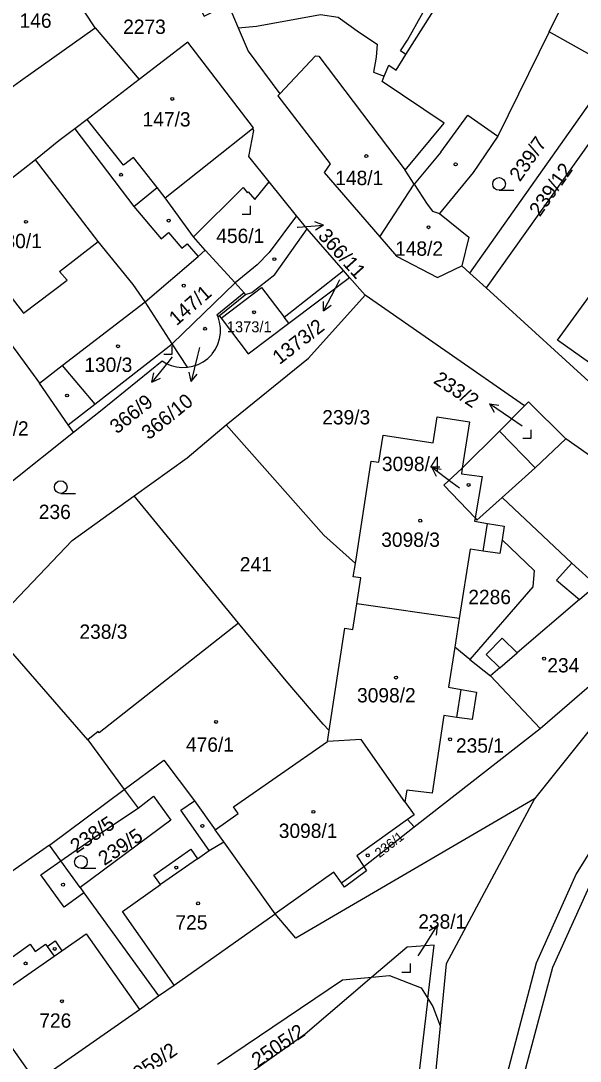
# Model space of a CAD drawing. Extents: x -679220 to -673243, y -1075091 to -1066557.
# Drawn here: x -676248.3 to -676182, y -1071866.6 to -1071743.2 of the extents above; entities that cross this region are included whole.
import ezdxf

# ---------------------------------------------------------------- set-up
doc = ezdxf.new("R2010")
doc.units = 0
for name, color, linetype in [('Hranice parcel', 7, 'Continuous'), ('Parcelní čísla', 7, 'Continuous'), ('Pop  PČ popisy', 7, 'Continuous'), ('Vnitřní kresba', 7, 'Continuous'), ('Značky budov', 7, 'Continuous'), ('Značky kultur', 7, 'Continuous')]:
    doc.layers.add(name, color=color, linetype=linetype)

msp = doc.modelspace()

# ---------------------------------------------------------------- linework, layer by layer
at = {"layer": 'Hranice parcel'}
for p, q in [((-676239.47, -1071744.06), (-676248.09, -1071730.87)), ((-676239.47, -1071744.06), (-676234.26, -1071750.21)), ((-676177.92, -1071748.87), (-676185.65, -1071744.56)), ((-676195.04, -1071773.17), (-676177.92, -1071748.87)), ((-676234.26, -1071750.21), (-676240.42, -1071754.94)), ((-676175.55, -1071750.2), (-676193.13, -1071774.91)), ((-676231.16, -1071764.22), (-676220.82, -1071756.01)), ((-676214.33, -1071767.92), (-676215.6, -1071766.35)), ((-676210.04, -1071772.84), (-676214.33, -1071767.92)), ((-676195.99, -1071772.3), (-676195.04, -1071773.17)), ((-676216.51, -1071779.11), (-676209.32, -1071773.67)), ((-676209.32, -1071773.67), (-676210.04, -1071772.84)), ((-676207.47, -1071775.78), (-676209.32, -1071773.67)), ((-676195.04, -1071773.17), (-676193.13, -1071774.91)), ((-676230.32, -1071781.55), (-676222.87, -1071774.33)), ((-676193.13, -1071774.91), (-676178.23, -1071788.5)), ((-676224.75, -1071778.22), (-676221.63, -1071775.7)), ((-676188.56, -1071788.89), (-676207.47, -1071775.78)), ((-676230.32, -1071781.55), (-676233.54, -1071776.57)), ((-676224.9, -1071778.34), (-676224.75, -1071778.22)), ((-676228.52, -1071784.33), (-676230.32, -1071781.55)), ((-676242.65, -1071791.15), (-676246.06, -1071786.2)), ((-676249.67, -1071798.13), (-676242.05, -1071792.04)), ((-676242.05, -1071792.04), (-676242.65, -1071791.15)), ((-676222.48, -1071814.67), (-676234.84, -1071799.57)), ((-676196.31, -1071814.13), (-676208.45, -1071812.38)), ((-676196.31, -1071814.13), (-676196.84, -1071817.52)), ((-676240.33, -1071828.53), (-676251.94, -1071815.16)), ((-676186.72, -1071827.16), (-676174.13, -1071816.31)), ((-676195.03, -1071818.98), (-676196.84, -1071817.52)), ((-676211.94, -1071828.71), (-676211.74, -1071827.41)), ((-676201.63, -1071838.86), (-676186.72, -1071827.16)), ((-676240.33, -1071828.53), (-676236.02, -1071834.41)), ((-676244.89, -1071841.02), (-676236.02, -1071834.41)), ((-676236.02, -1071834.41), (-676234.38, -1071836.63)), ((-676207.62, -1071843.56), (-676201.63, -1071838.86)), ((-676202.42, -1071837.98), (-676201.63, -1071838.86)), ((-676244.89, -1071841.02), (-676259.19, -1071850.98)), ((-676243.54, -1071842.89), (-676244.89, -1071841.02)), ((-676241.25, -1071846.05), (-676243.54, -1071842.89))]:
    msp.add_line(p, q, dxfattribs=at)
for points in [[(-676099.38, -1071590.43), (-676125.1, -1071603.36), (-676134.03, -1071611.63), (-676132.28, -1071638.9), (-676113.31, -1071708.7), (-676111.17, -1071722.51), (-676112.16, -1071739.84), (-676114.63, -1071749.43), (-676121.41, -1071764.03), (-676135.15, -1071783.33), (-676142.46, -1071792.76), (-676166.36, -1071822.04), (-676175.39, -1071833.12), (-676182.45, -1071844.4), (-676187.2, -1071855.01), (-676191.45, -1071871.27), (-676192.51, -1071884.43), (-676191.2, -1071899.37), (-676183.88, -1071917.06), (-676171.89, -1071936.65), (-676157.14, -1071950.29), (-676143.77, -1071959.8), (-676108.24, -1071982.64), (-676103.47, -1071979.82)], [(-676202.62, -1071747.22), (-676203.25, -1071746.8), (-676202.45, -1071745.53), (-676199.1, -1071739.55), (-676196.45, -1071733.24), (-676194.94, -1071729.17)], [(-676232.53, -1071731.56), (-676226.55, -1071742.67), (-676223.68, -1071741.25), (-676222.5, -1071744.06)], [(-676202.62, -1071747.22), (-676197.5, -1071739.09), (-676196.22, -1071736.35)], [(-676185.65, -1071744.56), (-676183.18, -1071739.52), (-676182.03, -1071736.5)], [(-676222.5, -1071744.06), (-676220.35, -1071743.88), (-676212.74, -1071742.49), (-676210.64, -1071742.82), (-676208.12, -1071744.64), (-676206.05, -1071745.99), (-676206.14, -1071747.54), (-676206.47, -1071749.31), (-676205.2, -1071749.8)], [(-676252.29, -1071753.19), (-676248.31, -1071750.35), (-676239.47, -1071744.06)], [(-676222.5, -1071744.06), (-676221.34, -1071746.83), (-676217.59, -1071751.89), (-676217.81, -1071752.13), (-676211.59, -1071760.19), (-676212.3, -1071761.21), (-676205.71, -1071768.87)], [(-676185.65, -1071744.56), (-676191.72, -1071756.9), (-676194.65, -1071761.21), (-676198.63, -1071766.09), (-676195.17, -1071768.91), (-676195.99, -1071772.3)], [(-676220.82, -1071756.01), (-676220.69, -1071755.91), (-676228.48, -1071745.76), (-676234.26, -1071750.21)], [(-676205.2, -1071749.8), (-676204.65, -1071748.49), (-676203.79, -1071749.08), (-676202.62, -1071747.22)], [(-676122.57, -1071748.24), (-676128.67, -1071760.82), (-676139.08, -1071775.3), (-676150.18, -1071791.44), (-676172.35, -1071816.74), (-676187.37, -1071835.51)], [(-676205.71, -1071768.87), (-676201.64, -1071762.6), (-676202.71, -1071760.97), (-676198.11, -1071755.37), (-676205.45, -1071750.45), (-676205.2, -1071749.8)], [(-676240.42, -1071754.94), (-676241.89, -1071756.05), (-676243.78, -1071757.48), (-676246.53, -1071759.72)], [(-676231.16, -1071764.22), (-676232.13, -1071762.99), (-676234.94, -1071759.45), (-676236.11, -1071760.37), (-676240.42, -1071754.94)], [(-676215.6, -1071766.35), (-676218.82, -1071762.35), (-676221.25, -1071759.33), (-676220.65, -1071756.24), (-676220.82, -1071756.01)], [(-676246.53, -1071759.72), (-676256.21, -1071767.29), (-676258.74, -1071769.07)], [(-676233.54, -1071776.57), (-676234.95, -1071774.5), (-676239.12, -1071769.41), (-676246.53, -1071759.72)], [(-676222.87, -1071774.33), (-676226.41, -1071770.45), (-676227.82, -1071768.85), (-676231.16, -1071764.22)], [(-676215.6, -1071766.35), (-676218.82, -1071770.73), (-676220.25, -1071772.17), (-676222.87, -1071774.33)], [(-676221.63, -1071775.7), (-676220.89, -1071775.47), (-676218.18, -1071773.33), (-676214.33, -1071767.92)], [(-676258.74, -1071769.07), (-676248.63, -1071782.69), (-676246.06, -1071786.2)], [(-676205.71, -1071768.87), (-676203.75, -1071771.14), (-676198.9, -1071773.7), (-676195.99, -1071772.3)], [(-676216.51, -1071779.11), (-676217.06, -1071778.38), (-676210.04, -1071772.84)], [(-676176.79, -1071786.69), (-676184.64, -1071781.1), (-676178.96, -1071773.29), (-676176.94, -1071774.76), (-676175.94, -1071773.39), (-676169.85, -1071777.83)], [(-676221.63, -1071775.7), (-676221.79, -1071775.51), (-676222.87, -1071774.33)], [(-676223.92, -1071791.17), (-676214.17, -1071783.25), (-676207.47, -1071775.78)], [(-676246.06, -1071786.2), (-676243.38, -1071784.13), (-676233.54, -1071776.57)], [(-676228.52, -1071784.33), (-676227.87, -1071784.21), (-676227.24, -1071783.99), (-676226.65, -1071783.68), (-676226.12, -1071783.28), (-676225.65, -1071782.81), (-676225.59, -1071782.73), (-676225.21, -1071782.18), (-676224.91, -1071781.59), (-676224.71, -1071780.95), (-676224.61, -1071780.3), (-676224.61, -1071779.63), (-676224.71, -1071778.98), (-676224.9, -1071778.34)], [(-676224.75, -1071778.22), (-676224.53, -1071778.5), (-676221.32, -1071782.75), (-676216.51, -1071779.11)], [(-676242.65, -1071791.15), (-676239.52, -1071788.7), (-676230.32, -1071781.55)], [(-676242.05, -1071792.04), (-676238.85, -1071789.48), (-676231.53, -1071783.57)], [(-676231.53, -1071783.57), (-676230.97, -1071783.91), (-676230.47, -1071784.12), (-676229.83, -1071784.29), (-676229.18, -1071784.36), (-676228.52, -1071784.33)], [(-676183.66, -1071792.83), (-676188.09, -1071788.42), (-676188.56, -1071788.89)], [(-676188.56, -1071788.89), (-676191.54, -1071791.91), (-676195.94, -1071796.29)], [(-676208.62, -1071807.61), (-676206.73, -1071795.46), (-676205.82, -1071795.6), (-676205.33, -1071792.38), (-676199.4, -1071793.29), (-676198.92, -1071790.19), (-676195.09, -1071790.79), (-676195.94, -1071796.29)], [(-676234.84, -1071799.57), (-676228.54, -1071795.08), (-676223.92, -1071791.17)], [(-676223.92, -1071791.17), (-676212.35, -1071804.24), (-676208.62, -1071807.61)], [(-676183.66, -1071792.83), (-676187.32, -1071796.25), (-676191.21, -1071799.76)], [(-676164.11, -1071806.27), (-676169.92, -1071799.92), (-676171.42, -1071801.45), (-676183.66, -1071792.83)], [(-676194.43, -1071802.19), (-676198.14, -1071798.33), (-676195.94, -1071796.29)], [(-676195.94, -1071796.29), (-676196.05, -1071796.98), (-676193.59, -1071797.29), (-676194.43, -1071802.19)], [(-676251.94, -1071815.16), (-676250.84, -1071813.95), (-676242.19, -1071804.86), (-676234.84, -1071799.57)], [(-676194.43, -1071802.19), (-676194.22, -1071802.47), (-676191.21, -1071799.76)], [(-676191.21, -1071799.76), (-676182.95, -1071807.55), (-676180.07, -1071810.19), (-676174.13, -1071816.31)], [(-676194.43, -1071802.19), (-676194.49, -1071802.58), (-676192.96, -1071802.88), (-676190.97, -1071803.18), (-676191.23, -1071804.78)], [(-676191.23, -1071804.78), (-676191.5, -1071806.4), (-676193.45, -1071806.14), (-676195, -1071805.92), (-676196.31, -1071814.13)], [(-676191.23, -1071804.78), (-676187.43, -1071808.44), (-676187.57, -1071810.36), (-676195.03, -1071818.98)], [(-676208.45, -1071812.38), (-676207.97, -1071809.32), (-676208.86, -1071809.18), (-676208.62, -1071807.61)], [(-676211.74, -1071827.41), (-676209.86, -1071815.28), (-676208.92, -1071815.43), (-676208.45, -1071812.38)], [(-676222.48, -1071814.67), (-676238.99, -1071827.71), (-676239.13, -1071827.54), (-676240.33, -1071828.53)], [(-676211.74, -1071827.41), (-676212.44, -1071826.66), (-676216.81, -1071821.53), (-676222.48, -1071814.67)], [(-676196.84, -1071817.52), (-676197.59, -1071822.28), (-676196.06, -1071822.57), (-676194.24, -1071822.87), (-676194.79, -1071826.09), (-676196.57, -1071825.86), (-676198.12, -1071825.63), (-676199.53, -1071834.85), (-676202.52, -1071834.51), (-676202.76, -1071835.86)], [(-676195.03, -1071818.98), (-676192.6, -1071820.94), (-676186.72, -1071827.16)], [(-676225.24, -1071839.2), (-676222.52, -1071837.26), (-676223.08, -1071836.47), (-676211.94, -1071828.71)], [(-676202.76, -1071835.86), (-676207.95, -1071828.5), (-676211.94, -1071828.71)], [(-676236.02, -1071834.41), (-676231.33, -1071830.92), (-676227.7, -1071835.74), (-676225.24, -1071839.2)], [(-676234.38, -1071836.63), (-676232.56, -1071835.2), (-676230.51, -1071838.04), (-676241.25, -1071846.05)], [(-676137.35, -1071957.74), (-676142.3, -1071958.36), (-676155.61, -1071948.79), (-676170.23, -1071935.55), (-676182.22, -1071915.93), (-676189.31, -1071898.82), (-676190.52, -1071884.65), (-676189.49, -1071871.47), (-676185.21, -1071855.48), (-676180.3, -1071844.64), (-676174.29, -1071835.37), (-676172.03, -1071834.46)], [(-676243.54, -1071842.89), (-676238.6, -1071839.45), (-676234.38, -1071836.63)], [(-676187.37, -1071835.51), (-676215.69, -1071852.05), (-676218.13, -1071849.18)], [(-676202.76, -1071835.86), (-676201.64, -1071837.42), (-676202.42, -1071837.98)], [(-676187.37, -1071835.51), (-676197.84, -1071855.1), (-676198.56, -1071862.46)], [(-676202.42, -1071837.98), (-676208.43, -1071842.29), (-676207.62, -1071843.56)], [(-676218.13, -1071849.18), (-676224.22, -1071840.63), (-676225.24, -1071839.2)], [(-676207.62, -1071843.56), (-676207.3, -1071844.06), (-676209.9, -1071845.98), (-676210.25, -1071845.49), (-676211.16, -1071844.21), (-676218.13, -1071849.18)], [(-676241.25, -1071846.05), (-676240.81, -1071846.66), (-676231.96, -1071858.9)], [(-676231.96, -1071858.9), (-676230.1, -1071857.61), (-676218.13, -1071849.18)], [(-676257.86, -1071852.9), (-676252.84, -1071860.14), (-676246.51, -1071869.08)], [(-676200.03, -1071859.2), (-676199.28, -1071852.87), (-676202.49, -1071853.11), (-676206.65, -1071856.66)], [(-676206.65, -1071856.66), (-676214.57, -1071863.42), (-676227.08, -1071872.34)], [(-676224.96, -1071866.99), (-676210.13, -1071856.97), (-676206.65, -1071856.66)], [(-676206.65, -1071856.66), (-676204.58, -1071856.48), (-676200.83, -1071857.95), (-676200.03, -1071859.2)], [(-676246.51, -1071869.08), (-676234.23, -1071860.52), (-676231.96, -1071858.9)], [(-676200.03, -1071859.2), (-676201.25, -1071869.53), (-676202.55, -1071884.32), (-676201.11, -1071900.72), (-676193.28, -1071925.25), (-676186.7, -1071937.9)], [(-676200.03, -1071859.2), (-676199.43, -1071860.14), (-676198.56, -1071862.46)], [(-676198.56, -1071862.46), (-676199.27, -1071869.68), (-676200.26, -1071884.85), (-676199.27, -1071900.55), (-676191.45, -1071924.38), (-676184.56, -1071937.27)]]:
    msp.add_lwpolyline(points, dxfattribs=at)
at = {"layer": 'Pop  PČ popisy'}
for p, q in [((-676215.39, -1071767.7), (-676212.4, -1071767.49)), ((-676212.4, -1071767.49), (-676213.43, -1071767.06)), ((-676212.4, -1071767.49), (-676213.36, -1071768.06)), ((-676215.51, -1071767.71), (-676215.39, -1071767.7)), ((-676211.03, -1071774.97), (-676212.39, -1071777.64)), ((-676210.51, -1071773.94), (-676211.03, -1071774.97)), ((-676212.39, -1071777.64), (-676212.38, -1071776.52)), ((-676212.39, -1071777.64), (-676211.49, -1071776.98)), ((-676227.1, -1071781.99), (-676227.37, -1071783.09)), ((-676230.32, -1071783.09), (-676230.86, -1071783.76)), ((-676227.37, -1071783.09), (-676228.1, -1071786)), ((-676230.86, -1071783.76), (-676232.75, -1071786.09)), ((-676232.75, -1071786.09), (-676232.51, -1071785)), ((-676232.75, -1071786.09), (-676231.73, -1071785.63)), ((-676228.1, -1071786), (-676228.34, -1071784.91)), ((-676228.1, -1071786), (-676227.37, -1071785.15)), ((-676190.22, -1071790.35), (-676192.71, -1071788.67)), ((-676192.71, -1071788.67), (-676191.6, -1071788.82)), ((-676192.71, -1071788.67), (-676192.16, -1071789.65)), ((-676188.83, -1071791.3), (-676190.22, -1071790.35)), ((-676197.14, -1071798.03), (-676199.54, -1071796.22)), ((-676199.54, -1071796.22), (-676198.44, -1071796.43)), ((-676199.54, -1071796.22), (-676199.04, -1071797.23)), ((-676196.28, -1071798.67), (-676197.14, -1071798.03)), ((-676200.51, -1071853.12), (-676198.92, -1071850.57)), ((-676198.92, -1071850.57), (-676199.88, -1071851.16)), ((-676198.92, -1071850.57), (-676199.03, -1071851.69)), ((-676201.16, -1071854.16), (-676200.51, -1071853.12))]:
    msp.add_line(p, q, dxfattribs=at)
at = {"layer": 'Vnitřní kresba'}
for p, q in [((-676217.59, -1071751.89), (-676213.33, -1071747.39)), ((-676213.33, -1071747.39), (-676212.95, -1071747.42)), ((-676212.95, -1071747.42), (-676202.71, -1071760.97)), ((-676198.47, -1071758.82), (-676195.27, -1071754.42)), ((-676195.27, -1071754.42), (-676191.72, -1071756.9)), ((-676241.89, -1071756.05), (-676234.88, -1071765.26)), ((-676198.47, -1071758.82), (-676201.64, -1071762.6)), ((-676220.55, -1071764.45), (-676218.82, -1071762.35)), ((-676201.64, -1071762.6), (-676200.09, -1071764.98)), ((-676234.88, -1071765.26), (-676232.13, -1071762.99)), ((-676227.82, -1071768.85), (-676221.93, -1071763.02)), ((-676221.93, -1071763.02), (-676221.44, -1071763.61)), ((-676221.44, -1071763.61), (-676221.33, -1071763.52)), ((-676221.33, -1071763.52), (-676220.55, -1071764.45)), ((-676200.09, -1071764.98), (-676199.48, -1071765.81)), ((-676234.88, -1071765.26), (-676231.66, -1071769.1)), ((-676199.48, -1071765.81), (-676198.63, -1071766.09)), ((-676255.92, -1071767.67), (-676247.96, -1071777.91)), ((-676231.66, -1071769.1), (-676230.76, -1071768.34)), ((-676230.76, -1071768.34), (-676229.19, -1071770.21)), ((-676243.69, -1071772.96), (-676239.12, -1071769.41)), ((-676229.19, -1071770.21), (-676228.54, -1071769.67)), ((-676228.54, -1071769.67), (-676227.27, -1071771.19)), ((-676233.54, -1071776.57), (-676227.27, -1071771.19)), ((-676227.27, -1071771.19), (-676226.41, -1071770.45)), ((-676242.79, -1071773.99), (-676243.69, -1071772.96)), ((-676247.96, -1071777.91), (-676242.79, -1071773.99)), ((-676224.53, -1071778.5), (-676219.73, -1071774.86)), ((-676219.73, -1071774.86), (-676217.06, -1071778.38)), ((-676221.79, -1071775.51), (-676225.06, -1071778.15)), ((-676225.06, -1071778.15), (-676224.9, -1071778.34)), ((-676243.38, -1071784.13), (-676239.52, -1071788.7)), ((-676191.54, -1071791.91), (-676187.32, -1071796.25)), ((-676193.45, -1071806.14), (-676192.96, -1071802.88)), ((-676182.95, -1071807.55), (-676184.78, -1071809.58)), ((-676184.78, -1071809.58), (-676182.04, -1071811.89)), ((-676182.04, -1071811.89), (-676180.07, -1071810.19)), ((-676182.04, -1071811.89), (-676189.43, -1071818.22)), ((-676191.2, -1071816.46), (-676193.12, -1071818.4)), ((-676189.43, -1071818.22), (-676191.2, -1071816.46)), ((-676193.12, -1071818.4), (-676191.51, -1071820)), ((-676191.51, -1071820), (-676189.43, -1071818.22)), ((-676191.51, -1071820), (-676192.6, -1071820.94)), ((-676196.57, -1071825.86), (-676196.06, -1071822.57)), ((-676229.32, -1071836.88), (-676227.7, -1071835.74)), ((-676225.97, -1071841.65), (-676229.32, -1071836.88)), ((-676232.51, -1071844.56), (-676228.14, -1071841.49)), ((-676228.14, -1071841.49), (-676227.34, -1071842.62)), ((-676225.97, -1071841.65), (-676224.22, -1071840.63)), ((-676227.34, -1071842.62), (-676231.71, -1071845.69)), ((-676227.34, -1071842.62), (-676225.97, -1071841.65)), ((-676245.91, -1071844.55), (-676243.54, -1071842.89)), ((-676210.25, -1071845.49), (-676207.62, -1071843.56)), ((-676243.16, -1071848.36), (-676245.91, -1071844.55)), ((-676231.71, -1071845.69), (-676232.51, -1071844.56)), ((-676236.24, -1071848.87), (-676231.71, -1071845.69)), ((-676240.81, -1071846.66), (-676243.16, -1071848.36)), ((-676230.1, -1071857.61), (-676236.24, -1071848.87)), ((-676245.15, -1071853.04), (-676244.21, -1071852.38)), ((-676244.21, -1071852.38), (-676243.4, -1071853.53)), ((-676243.4, -1071853.53), (-676240.54, -1071851.52)), ((-676240.54, -1071851.52), (-676234.23, -1071860.52)), ((-676250.84, -1071855.38), (-676247.18, -1071852.76)), ((-676247.18, -1071852.76), (-676246.58, -1071853.62)), ((-676246.58, -1071853.62), (-676245.35, -1071852.76)), ((-676245.35, -1071852.76), (-676245.15, -1071853.04)), ((-676245.15, -1071853.04), (-676244.34, -1071854.19)), ((-676244.34, -1071854.19), (-676243.4, -1071853.53)), ((-676249.26, -1071857.63), (-676244.34, -1071854.19))]:
    msp.add_line(p, q, dxfattribs=at)
at = {"layer": 'Značky budov'}
for centre in [(-676230.33, -1071752.5), (-676207.32, -1071759.28), (-676196.73, -1071760.26), (-676236.39, -1071761.5), (-676247.67, -1071767.08), (-676230.75, -1071766.93), (-676199.95, -1071767.72), (-676218.21, -1071771.51), (-676228.96, -1071774.65), (-676220.62, -1071777.8), (-676226.43, -1071779.76), (-676236.76, -1071781.84), (-676242.79, -1071787.68), (-676195.2, -1071798.28), (-676200.93, -1071802.53), (-676186.25, -1071818.89), (-676203.8, -1071821.14), (-676225.13, -1071826.4), (-676197.39, -1071828.46), (-676213.59, -1071837.06), (-676226.76, -1071838.73), (-676207.15, -1071842.22), (-676229.85, -1071843.67), (-676243.28, -1071845.7), (-676227.27, -1071847.92), (-676244.26, -1071853.32), (-676247.72, -1071855.04), (-676243.41, -1071859.53)]:
    msp.add_circle(centre, 0.175, dxfattribs=at)
at = {"layer": 'Značky kultur'}
for p, q in [((-676191.58, -1071763.33), (-676189.83, -1071763.33)), ((-676222.05, -1071766.17), (-676221.05, -1071766.17)), ((-676221.05, -1071766.17), (-676221.05, -1071765.17)), ((-676230.33, -1071782.79), (-676230.33, -1071781.79)), ((-676231.33, -1071782.79), (-676230.33, -1071782.79)), ((-676187.76, -1071792.75), (-676187.76, -1071791.75)), ((-676188.76, -1071792.75), (-676187.76, -1071792.75)), ((-676243.55, -1071799.3), (-676241.8, -1071799.3)), ((-676241.15, -1071843.76), (-676239.4, -1071843.76)), ((-676202.1, -1071856.07), (-676202.1, -1071855.07)), ((-676203.1, -1071856.07), (-676202.1, -1071856.07))]:
    msp.add_line(p, q, dxfattribs=at)
for centre in [(-676191.58, -1071762.58), (-676243.55, -1071798.55), (-676241.15, -1071843.01)]:
    msp.add_circle(centre, 0.75, dxfattribs=at)

# ---------------------------------------------------------------- texts
at = {"layer": 'Parcelní čísla'}
for s, height, p in [('146', 1.7, (-676248.43, -1071744.06)), ('2273', 1.7, (-676236.15, -1071744.79)), ('147/3', 1.7, (-676233.85, -1071755.77)), ('148/1', 1.7, (-676211, -1071762.72)), ('130/1', 1.7, (-676251.48, -1071770.2)), ('456/1', 1.7, (-676225.11, -1071769.59)), ('148/2', 1.7, (-676203.91, -1071771.1)), ('1373/1', 1.3, (-676223.86, -1071780.18)), ('130/3', 1.7, (-676240.75, -1071784.88)), ('239/3', 1.7, (-676212.55, -1071791.11)), ('130/2', 1.7, (-676253.04, -1071792.44)), ('3098/4', 1.7, (-676205.47, -1071796.64)), ('236', 1.7, (-676246.15, -1071802.33)), ('3098/3', 1.7, (-676205.55, -1071805.63)), ('241', 1.7, (-676222.32, -1071808.55)), ('2286', 1.7, (-676195.23, -1071812.43)), ('238/3', 1.7, (-676241.33, -1071816.54)), ('234', 1.7, (-676185.86, -1071820.53)), ('3098/2', 1.7, (-676208.42, -1071824.08)), ('476/1', 1.7, (-676228.7, -1071829.93)), ('235/1', 1.7, (-676196.69, -1071830.04)), ('3098/1', 1.7, (-676217.7, -1071840.16)), ('725', 1.7, (-676229.95, -1071851.02)), ('238/1', 1.7, (-676201.16, -1071850.92)), ('726', 1.7, (-676246.09, -1071862.67))]:
    msp.add_text(s, height=height, dxfattribs=at).set_placement(p)
for s, height, rotation, p in [('239/7', 1.7, 55, (-676189.11, -1071762.41)), ('239/12', 1.7, 55, (-676186.75, -1071766.57)), ('366/11', 1.7, 312, (-676213.15, -1071768.81)), ('147/1', 1.7, 41, (-676229.81, -1071779.47)), ('1373/2', 1.7, 38, (-676217.61, -1071784.08)), ('233/2', 1.7, 327, (-676199.47, -1071786.13)), ('366/9', 1.7, 39, (-676236.88, -1071792.31)), ('366/10', 1.7, 39, (-676233.11, -1071793.01)), ('238/5', 1.7, 34, (-676241.69, -1071842.04)), ('239/5', 1.7, 34, (-676238.37, -1071843.5)), ('236/1', 1.14, 38, (-676205.76, -1071842.57)), ('2505/2', 1.7, 34, (-676220.2, -1071867.41)), ('1959/2', 1.7, 35, (-676235.27, -1071869.7))]:
    msp.add_text(s, height=height, rotation=rotation, dxfattribs=at).set_placement(p)

doc.saveas('drawing.dxf')
